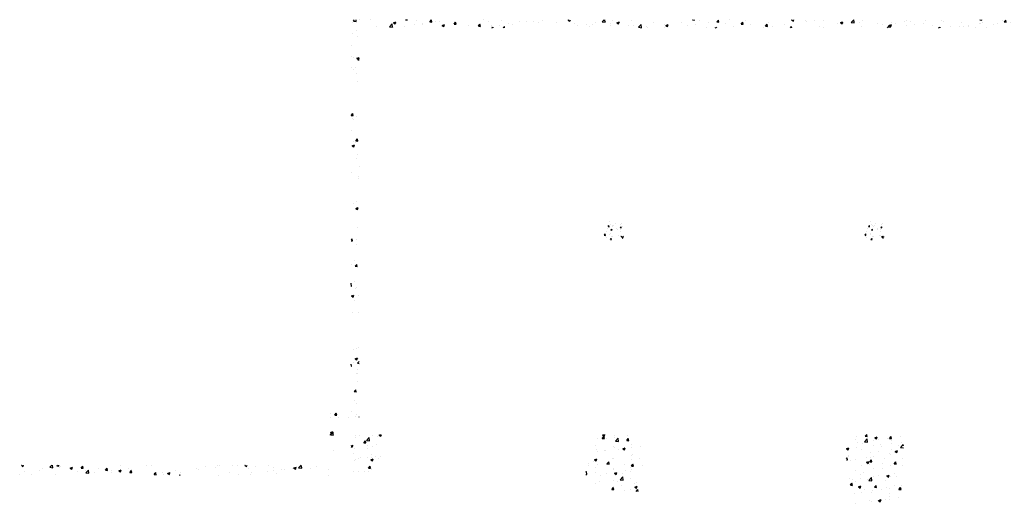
# Model space of a CAD drawing. Header units: inches. Extents: x -9715 to 32893, y -15613 to -1138.
# Tile 365 of 380: x 15547 to 16999, y -1852 to -1138. Entities that reach past the tile are written whole.
import ezdxf

# ---------------------------------------------------------------- set-up
doc = ezdxf.new("R2010")
doc.units = ezdxf.units.IN
doc.header["$MEASUREMENT"] = 0
doc.layers.get('0').update_dxf_attribs({"color": 252})
doc.layers.add('S-FNDN-PATT', color=8, linetype='Continuous')

# ---------------------------------------------------------------- blocks, each defined once
blk = doc.blocks.new('*X546')
at = {"color": 0}
for p, q in [((1584.1, 1570.7), (1584.1, 1570.7)), ((1591.9, 1567.7), (1591.9, 1567.7)), ((1600.1, 1567.5), (1600.1, 1567.5)), ((1601.4, 1569), (1601.4, 1569)), ((1575.8, 1551.5), (1577.4, 1553.2)), ((1577.7, 1550.8), (1577.5, 1553.2)), ((1579, 1557.1), (1579, 1557.1)), ((1580.6, 1561.4), (1580.6, 1561.4)), ((1581.6, 1563.7), (1582.8, 1565.2)), ((1581.6, 1563.7), (1583.1, 1563.6)), ((1583.1, 1563.6), (1582.8, 1565.2)), ((1585.1, 1554), (1585.1, 1554)), ((1585.3, 1557.9), (1585.3, 1557.9)), ((1585.6, 1566.9), (1585.6, 1566.9)), ((1585.8, 1559.1), (1587.5, 1559.8)), ((1585.8, 1559.1), (1587, 1558.3)), ((1587, 1558.3), (1587.5, 1559.8)), ((1587.2, 1557.6), (1587.2, 1557.6)), ((1587.5, 1565.9), (1587.5, 1565.9)), ((1588.7, 1564.2), (1588.7, 1564.2)), ((1590.1, 1565.2), (1590.1, 1565.2)), ((1594, 1560.9), (1594, 1560.9)), ((1594.8, 1559.1), (1594.8, 1559.1)), ((1599.5, 1562.2), (1600.7, 1563.6)), ((1599.5, 1562.2), (1601, 1562)), ((1599.7, 1556.5), (1599.7, 1556.5)), ((1599.8, 1559.2), (1599.8, 1559.2)), ((1601, 1562), (1600.7, 1563.6)), ((1602.1, 1563.7), (1602.1, 1563.7)), ((1576, 1551.1), (1577.7, 1550.8)), ((1578.7, 1548), (1578.7, 1548)), ((1583.7, 1551.5), (1583.7, 1551.5)), ((1585.1, 1544.9), (1586.3, 1546.4)), ((1585.1, 1544.9), (1586.6, 1544.8)), ((1586.6, 1544.8), (1586.3, 1546.4)), ((1586.9, 1549.3), (1586.9, 1549.3)), ((1588.2, 1549.3), (1588.2, 1549.3)), ((1597.1, 1551), (1597.1, 1551)), ((1599.5, 1550.9), (1599.5, 1550.9)), ((1600.7, 1549.1), (1602.5, 1549.8)), ((1600.7, 1549.1), (1602, 1548.2)), ((1602, 1548.2), (1602.5, 1549.8)), ((1602.2, 1547), (1604.1, 1549.1)), ((1602.2, 1547), (1603.3, 1546.9)), ((1604, 1551.3), (1604, 1551.3)), ((1604.2, 1548.1), (1604.1, 1549.1))]:
    blk.add_line(p, q, dxfattribs=at)
blk = doc.blocks.new('*X547')
at = {"color": 0}
for p, q in [((1148.9, 1231.6), (1151.3, 1234.5)), ((1149.4, 1236.5), (1151.2, 1237.2)), ((1149.4, 1236.5), (1151.9, 1234.8)), ((1151.9, 1231.3), (1151.3, 1234.5)), ((1151.9, 1234.8), (1152.7, 1237.2)), ((1167.3, 1235.4), (1167.3, 1235.4)), ((1186.3, 1235.5), (1186.3, 1235.5)), ((1524, 1234.1), (1524, 1234.1)), ((1536.5, 1234.7), (1538.6, 1237.2)), ((1536.5, 1234.7), (1539.4, 1234.4)), ((1539.4, 1234.4), (1538.9, 1237.2)), ((1550.7, 1232.6), (1554.2, 1233.9)), ((1553.1, 1230.9), (1554.2, 1233.9)), ((1572.3, 1231.5), (1574.7, 1234.4)), ((1575.3, 1231.3), (1574.7, 1234.4)), ((1588.1, 1234.4), (1588.1, 1234.4)), ((1138.3, 1220.5), (1138.3, 1220.5)), ((1141.3, 1231.7), (1141.3, 1231.7)), ((1148.9, 1231.6), (1151.9, 1231.3)), ((1154.9, 1231.4), (1154.9, 1231.4)), ((1165, 1219.4), (1165, 1219.4)), ((1167.4, 1233), (1167.4, 1233)), ((1168.3, 1227.6), (1172.2, 1231.7)), ((1168.3, 1227.6), (1172.8, 1227)), ((1172.8, 1227), (1172.2, 1231.7)), ((1184.8, 1228.4), (1187.2, 1231.3)), ((1184.8, 1228.4), (1187.8, 1228.2)), ((1187.8, 1228.2), (1187.2, 1231.3)), ((1192.4, 1222.3), (1192.4, 1222.3)), ((1204.8, 1220), (1204.8, 1220)), ((1521.9, 1230.1), (1521.9, 1230.1)), ((1525.1, 1226.1), (1525.1, 1226.1)), ((1532.5, 1223.4), (1532.5, 1223.4)), ((1535.2, 1226.7), (1539.1, 1230.8)), ((1535.2, 1226.7), (1539.7, 1226)), ((1539.7, 1226), (1539.1, 1230.8)), ((1548.6, 1229), (1548.6, 1229)), ((1549.3, 1221.2), (1549.3, 1221.2)), ((1550.7, 1232.6), (1553.1, 1230.9)), ((1556.6, 1230.3), (1556.6, 1230.3)), ((1559.1, 1222.3), (1559.1, 1222.3)), ((1560.7, 1220), (1560.7, 1220)), ((1569.2, 1232), (1569.2, 1232)), ((1572.3, 1231.5), (1575.3, 1231.3)), ((1575, 1224.7), (1575, 1224.7)), ((1575.3, 1227.9), (1575.3, 1227.9)), ((1585.8, 1221.2), (1585.8, 1221.2)), ((1588.6, 1218.4), (1592.5, 1222.5)), ((1589.8, 1225), (1589.8, 1225)), ((1592.7, 1220.7), (1592.5, 1222.5)), ((1140.7, 1215), (1140.7, 1215)), ((1141.7, 1211.7), (1141.7, 1211.7)), ((1152.6, 1213.2), (1152.6, 1213.2)), ((1154.2, 1213.3), (1154.2, 1213.3)), ((1166.7, 1218.8), (1166.7, 1218.8)), ((1173.2, 1215.8), (1173.2, 1215.8)), ((1179.2, 1216.3), (1182.7, 1217.7)), ((1179.2, 1216.3), (1181.7, 1214.7)), ((1181.7, 1218.2), (1181.7, 1218.2)), ((1181.7, 1214.7), (1182.7, 1217.7)), ((1191.7, 1218.3), (1191.7, 1218.3)), ((1191.8, 1205.7), (1191.8, 1205.7)), ((1193.7, 1207.3), (1193.7, 1207.3)), ((1508.7, 1216.5), (1512.1, 1217.8)), ((1508.7, 1216.4), (1511.1, 1214.8)), ((1511.1, 1214.8), (1512.1, 1217.8)), ((1511.9, 1206.4), (1511.9, 1206.4)), ((1512, 1204.7), (1512, 1204.7)), ((1523.4, 1217.5), (1523.4, 1217.5)), ((1531.5, 1215), (1531.5, 1215)), ((1543.5, 1210.6), (1543.5, 1210.6)), ((1556, 1212.2), (1556, 1212.2)), ((1572.6, 1209), (1572.6, 1209)), ((1574.4, 1208.1), (1574.4, 1208.1)), ((1574.9, 1214.7), (1574.9, 1214.7)), ((1580.5, 1212.4), (1584, 1213.8)), ((1580.5, 1212.4), (1583, 1210.8)), ((1583, 1210.8), (1584, 1213.8)), ((1588.6, 1218.4), (1592.7, 1217.8)), ((1128.6, 1195), (1128.6, 1195)), ((1128.6, 1191.9), (1128.6, 1191.9)), ((1135.4, 1197.3), (1135.4, 1197.3)), ((1137.2, 1200.2), (1140.7, 1201.6)), ((1137.2, 1200.2), (1139.7, 1198.5)), ((1139.7, 1198.5), (1140.7, 1201.6)), ((1140.1, 1198.4), (1140.1, 1198.4)), ((1141.1, 1193.6), (1141.1, 1193.6)), ((1155.2, 1193.8), (1155.2, 1193.8)), ((1155.8, 1194), (1158.3, 1196.8)), ((1155.8, 1194), (1158.8, 1193.7)), ((1158.8, 1193.7), (1158.3, 1196.8)), ((1160, 1196.1), (1160, 1196.1)), ((1164.6, 1202.3), (1164.6, 1202.3)), ((1166.1, 1202.1), (1166.1, 1202.1)), ((1181.9, 1192.7), (1181.9, 1192.7)), ((1191.6, 1200.2), (1191.6, 1200.2)), ((1191.7, 1190.8), (1194.1, 1193.7)), ((1191.7, 1190.8), (1194.7, 1190.6)), ((1194.7, 1190.6), (1194.1, 1193.7)), ((1204.1, 1201.9), (1204.1, 1201.9)), ((1208.6, 1191.6), (1208.6, 1191.6)), ((1508.7, 1201.6), (1509.9, 1203.1)), ((1508.7, 1200.1), (1510.5, 1199.9)), ((1510.5, 1199.9), (1509.9, 1203.1)), ((1514.3, 1199), (1514.3, 1199)), ((1522.8, 1200.8), (1522.8, 1200.8)), ((1530.3, 1190.9), (1530.3, 1190.9)), ((1538.5, 1196.3), (1542, 1197.7)), ((1538.5, 1196.3), (1541, 1194.6)), ((1538.7, 1203.6), (1538.7, 1203.6)), ((1541, 1194.6), (1542, 1197.7)), ((1542.8, 1192.5), (1542.8, 1192.5)), ((1543.4, 1197.1), (1545.8, 1199.9)), ((1543.4, 1197.1), (1546.4, 1196.8)), ((1543.5, 1204), (1543.5, 1204)), ((1546.4, 1196.8), (1545.8, 1199.9)), ((1548.7, 1204.6), (1548.7, 1204.6)), ((1561.8, 1195), (1561.8, 1195)), ((1565.3, 1202.5), (1565.3, 1202.5)), ((1573.8, 1191.4), (1573.8, 1191.4)), ((1579.3, 1193.9), (1581.7, 1196.8)), ((1579.3, 1193.9), (1582.2, 1193.7)), ((1582.2, 1193.7), (1581.7, 1196.8)), ((1591.7, 1191.5), (1591.7, 1191.5)), ((1592, 1201.3), (1592, 1201.3)), ((1124.7, 1182.2), (1125.5, 1183)), ((1124.7, 1178.5), (1126, 1178.3)), ((1126, 1178.3), (1125.5, 1183)), ((1139.1, 1188.3), (1139.1, 1188.3)), ((1139.5, 1181.8), (1139.5, 1181.8)), ((1146.9, 1176.4), (1146.9, 1176.4)), ((1154.5, 1179.8), (1154.5, 1179.8)), ((1165.5, 1185.5), (1165.5, 1185.5)), ((1165.8, 1187.1), (1165.8, 1187.1)), ((1167, 1180.1), (1170.5, 1181.4)), ((1167, 1180.1), (1169.5, 1178.4)), ((1169.5, 1178.4), (1170.5, 1181.4)), ((1178.4, 1180.5), (1178.4, 1180.5)), ((1183.7, 1184.8), (1183.7, 1184.8)), ((1191, 1182.2), (1191, 1182.2)), ((1191.1, 1189), (1191.1, 1189)), ((1192.5, 1186), (1192.5, 1186)), ((1522.2, 1184.2), (1522.2, 1184.2)), ((1528.9, 1178.1), (1528.9, 1178.1)), ((1533.4, 1181.5), (1533.4, 1181.5)), ((1548.1, 1187.9), (1548.1, 1187.9)), ((1555.6, 1176.9), (1555.6, 1176.9)), ((1562.6, 1186.5), (1562.6, 1186.5)), ((1568.3, 1176.2), (1571.8, 1177.5)), ((1568.3, 1176.2), (1570.8, 1174.5)), ((1570.8, 1174.5), (1571.8, 1177.5)), ((1580.2, 1179.4), (1580.2, 1179.4)), ((1582.3, 1175.8), (1582.3, 1175.8)), ((1138.9, 1165.1), (1138.9, 1165.1)), ((1145.3, 1168.4), (1145.3, 1168.4)), ((1164.9, 1168.9), (1164.9, 1168.9)), ((1172, 1167.3), (1172, 1167.3)), ((1175, 1170.7), (1178.9, 1174.7)), ((1175, 1170.7), (1179.4, 1170)), ((1177.8, 1162.4), (1177.8, 1162.4)), ((1179.4, 1170), (1178.9, 1174.7)), ((1190.5, 1172.4), (1190.5, 1172.4)), ((1196.7, 1164.9), (1196.7, 1164.9)), ((1196.9, 1159.9), (1200.4, 1161.3)), ((1198.7, 1166.2), (1198.7, 1166.2)), ((1199.4, 1158.3), (1200.4, 1161.3)), ((1512.8, 1172.5), (1512.8, 1172.5)), ((1514.5, 1162.6), (1516.9, 1165.5)), ((1514.5, 1162.6), (1517.5, 1162.3)), ((1517.5, 1162.3), (1516.9, 1165.5)), ((1517.2, 1171.1), (1517.2, 1171.1)), ((1521.6, 1167.5), (1521.6, 1167.5)), ((1526.3, 1160.1), (1529.8, 1161.4)), ((1528.8, 1158.4), (1529.8, 1161.4)), ((1529.7, 1172.8), (1529.7, 1172.8)), ((1539.5, 1171.3), (1539.5, 1171.3)), ((1541.9, 1169.7), (1545.8, 1173.8)), ((1541.9, 1169.7), (1546.3, 1169)), ((1546.3, 1169), (1545.8, 1173.8)), ((1547.5, 1171.3), (1547.5, 1171.3)), ((1548.6, 1175.3), (1548.6, 1175.3)), ((1550.3, 1159.5), (1552.7, 1162.3)), ((1553.3, 1159.2), (1552.7, 1162.3)), ((1566.2, 1170.2), (1566.2, 1170.2)), ((1573.2, 1174.8), (1573.2, 1174.8)), ((1579.6, 1161.4), (1579.6, 1161.4)), ((1589.7, 1161.7), (1589.7, 1161.7)), ((1162.8, 1156.4), (1165.2, 1159.2)), ((1162.8, 1156.4), (1165.8, 1156.1)), ((1165.8, 1156.1), (1165.2, 1159.2)), ((1165.3, 1160.8), (1165.3, 1160.8)), ((1181.6, 1154.9), (1181.6, 1154.9)), ((1189.9, 1155.7), (1189.9, 1155.7)), ((1196.9, 1159.9), (1199.4, 1158.3)), ((1198.6, 1153.2), (1201.1, 1156.1)), ((1198.6, 1153.2), (1199, 1153.2)), ((1201.6, 1153.2), (1201.1, 1156.1)), ((1520.9, 1150.9), (1520.9, 1150.9)), ((1526.3, 1160.1), (1528.8, 1158.4)), ((1531.4, 1151.7), (1531.4, 1151.7)), ((1535.5, 1155.6), (1535.5, 1155.6)), ((1545.7, 1151.5), (1545.7, 1151.5)), ((1546.9, 1154.6), (1546.9, 1154.6)), ((1550.3, 1159.5), (1553.3, 1159.2)), ((1560.5, 1156.7), (1560.5, 1156.7)), ((1567.1, 1159.7), (1567.1, 1159.7)), ((1572.4, 1150.4), (1572.4, 1150.4)), ((1572.6, 1158.2), (1572.6, 1158.2)), ((1586.2, 1156.3), (1588.6, 1159.2)), ((1586.2, 1156.3), (1589.2, 1156.1)), ((1589.2, 1156.1), (1588.6, 1159.2)), ((1522.3, 1135.8), (1522.3, 1135.8)), ((1543.3, 1140.7), (1543.3, 1140.7)), ((1546.3, 1138), (1546.3, 1138)), ((1553.9, 1140), (1553.9, 1140)), ((1556.2, 1139.9), (1559.7, 1141.3)), ((1556.2, 1139.9), (1558.7, 1138.2)), ((1558.7, 1138.2), (1559.7, 1141.3)), ((1566.4, 1141.6), (1566.4, 1141.6)), ((1572, 1141.5), (1572, 1141.5)), ((1572.5, 1145.7), (1572.5, 1145.7)), ((1585.4, 1144.1), (1585.4, 1144.1))]:
    blk.add_line(p, q, dxfattribs=at)
blk = doc.blocks.new('*X549')
at = {"color": 0}
for p, q in [((784.6, 1236.6), (784.6, 1236.6)), ((791.3, 1235.2), (791.3, 1235.2)), ((810.3, 1236.5), (810.3, 1236.5)), ((818, 1234.1), (818, 1234.1)), ((819.9, 1236.4), (822.1, 1237.2)), ((819.9, 1236.4), (822.4, 1234.7)), ((822.4, 1234.7), (823.3, 1237.2)), ((778.7, 1220.5), (781.4, 1221.6)), ((778.7, 1219.7), (780.4, 1218.6)), ((780.4, 1218.6), (781.4, 1221.6)), ((784.6, 1233), (784.6, 1233)), ((797.2, 1225.3), (799.6, 1228.2)), ((797.2, 1225.3), (800.2, 1225.1)), ((800.2, 1225.1), (799.6, 1228.2)), ((801.4, 1228.6), (805.3, 1232.7)), ((801.4, 1228.6), (805.9, 1227.9)), ((803, 1221), (803, 1221)), ((805.9, 1227.9), (805.3, 1232.7)), ((809.7, 1219.9), (809.7, 1219.9)), ((815.5, 1222.7), (815.5, 1222.7)), ((781.6, 1209.6), (781.6, 1209.6)), ((784, 1216.4), (784, 1216.4)), ((802.8, 1216.5), (802.8, 1216.5)), ((808.3, 1208.5), (808.3, 1208.5)), ((814.8, 1205.5), (814.8, 1205.5)), ((821.3, 1205.4), (821.3, 1205.4)), ((783.4, 1199.7), (783.4, 1199.7)), ((785.6, 1200.5), (785.6, 1200.5)), ((789.8, 1201.3), (789.8, 1201.3)), ((792.1, 1202.9), (792.1, 1202.9)), ((802.4, 1203), (802.4, 1203)), ((804.1, 1187.7), (806.6, 1190.6)), ((807.1, 1187.5), (806.6, 1190.6)), ((807.8, 1200.1), (811.3, 1201.4)), ((807.8, 1200.1), (810.3, 1198.4)), ((809.1, 1203.3), (809.1, 1203.3)), ((810.3, 1198.4), (811.3, 1201.4)), ((818.8, 1201.8), (818.8, 1201.8)), ((782.8, 1183.1), (782.8, 1183.1)), ((789.2, 1183.2), (789.2, 1183.2)), ((798.3, 1183.1), (798.3, 1183.1)), ((804.1, 1187.7), (807.1, 1187.5)), ((804.7, 1183), (804.7, 1183)), ((808.1, 1185.7), (808.1, 1185.7)), ((808.5, 1186.6), (808.5, 1186.6))]:
    blk.add_line(p, q, dxfattribs=at)
blk = doc.blocks.new('*X550')
at = {"color": 0}
for p, q in [((787.2, 1364.8), (787.2, 1364.8)), ((789.5, 1366.2), (789.5, 1366.2)), ((782.2, 1362.2), (782.2, 1362.2)), ((784.6, 1349.1), (788.1, 1350.5)), ((787.1, 1347.5), (788.1, 1350.5)), ((778.7, 1340.9), (778.8, 1341)), ((778.7, 1338), (779.4, 1337.9)), ((779.4, 1337.9), (778.8, 1341)), ((781.5, 1344.1), (781.5, 1344.1)), ((784.6, 1349.1), (787.1, 1347.5)), ((788.2, 1342.6), (790.7, 1345.2)), ((788.2, 1342.6), (790.7, 1342.2)), ((788.9, 1349.5), (788.9, 1349.5)), ((785.9, 1327.1), (785.9, 1327.1)), ((787.3, 1326.9), (787.3, 1326.9)), ((788.3, 1332.9), (788.3, 1332.9)), ((787.7, 1316.2), (787.7, 1316.2)), ((783.3, 1300.6), (785.7, 1303.4)), ((783.3, 1300.6), (786.3, 1300.3)), ((786.3, 1300.3), (785.7, 1303.4)), ((787.1, 1299.6), (787.1, 1299.6)), ((784.3, 1287.3), (784.3, 1287.3)), ((786.5, 1283), (786.5, 1283)), ((747.9, 1267.7), (747.9, 1267.7)), ((747.9, 1262.9), (747.9, 1262.9)), ((754.4, 1266.1), (756.8, 1269)), ((754.4, 1266.1), (757.4, 1265.8)), ((757.4, 1265.8), (756.8, 1269)), ((779.4, 1271.9), (779.4, 1271.9)), ((785.8, 1263.8), (785.8, 1263.8)), ((785.9, 1266.3), (785.9, 1266.3)), ((790.3, 1263), (790.7, 1263.5)), ((790.3, 1263), (790.7, 1262.9)), ((759.9, 1262.6), (759.9, 1262.6)), ((774.6, 1261.7), (774.6, 1261.7)), ((746.6, 1236.3), (746.6, 1236.3)), ((748.1, 1240.4), (751.6, 1241.7)), ((748.1, 1240.4), (750.6, 1238.7)), ((748.1, 1236.9), (748.4, 1237.2)), ((748.1, 1236.9), (752.5, 1236.2)), ((748.4, 1237.2), (752, 1240.9)), ((750.6, 1238.7), (751.6, 1241.7)), ((752.4, 1237.2), (752, 1240.9)), ((752.5, 1236.2), (752.4, 1237.2)), ((752.5, 1214.4), (752.5, 1214.4)), ((292.6, 1191.9), (293.4, 1192.2)), ((292.6, 1191.9), (295.1, 1190.2)), ((295.1, 1190.2), (295.8, 1192.2)), ((334.4, 1189.1), (337.4, 1192.2)), ((338.9, 1188.4), (338.4, 1192.2)), ((344.9, 1190.9), (345.9, 1192.2)), ((344.9, 1190.9), (347.9, 1190.7)), ((347.9, 1190.7), (347.6, 1192.2)), ((349.5, 1190.4), (349.5, 1190.4)), ((380.7, 1187.8), (383.1, 1190.7)), ((383.7, 1187.5), (383.1, 1190.7)), ((438, 1191), (438, 1191)), ((477.1, 1191.1), (477.1, 1191.1)), ((484.1, 1191.3), (484.1, 1191.3)), ((582.3, 1192), (582.3, 1192)), ((584.8, 1192.1), (584.8, 1192.1)), ((604.3, 1191.7), (604.3, 1191.7)), ((611.5, 1191), (611.5, 1191)), ((622, 1192), (622.6, 1192.2)), ((622, 1192), (624.5, 1190.3)), ((624.5, 1190.3), (625.2, 1192.2)), ((657, 1191.5), (657, 1191.5)), ((701.3, 1188.2), (705.2, 1192.2)), ((705.8, 1187.5), (705.2, 1192.2)), ((727.3, 1190.5), (727.3, 1190.5)), ((290.1, 1178.7), (290.1, 1178.7)), ((293.5, 1189.9), (293.5, 1189.9)), ((297.9, 1183.1), (297.9, 1183.1)), ((308.1, 1177.8), (308.1, 1177.8)), ((319.2, 1183.7), (319.2, 1183.7)), ((323.9, 1186.8), (323.9, 1186.8)), ((334.4, 1189.1), (338.9, 1188.4)), ((343.4, 1178.5), (343.4, 1178.5)), ((348.4, 1188.7), (348.4, 1188.7)), ((364.5, 1187.9), (368, 1189.2)), ((364.5, 1187.9), (366.9, 1186.2)), ((366.9, 1186.2), (368, 1189.2)), ((374.9, 1182.7), (374.9, 1182.7)), ((380.7, 1187.8), (383.7, 1187.5)), ((387.5, 1184.3), (387.5, 1184.3)), ((387.8, 1180.8), (391.7, 1184.9)), ((387.8, 1180.8), (392.2, 1180.2)), ((392.2, 1180.2), (391.7, 1184.9)), ((400.2, 1180.7), (400.2, 1180.7)), ((406.4, 1186.8), (406.4, 1186.8)), ((416.6, 1184.6), (419, 1187.5)), ((416.6, 1184.6), (419.6, 1184.4)), ((419.6, 1184.4), (419, 1187.5)), ((425.8, 1184.2), (425.8, 1184.2)), ((425.8, 1181.3), (425.8, 1181.3)), ((436.3, 1183.9), (439.8, 1185.2)), ((436.3, 1183.9), (438.8, 1182.2)), ((438.8, 1182.2), (439.8, 1185.2)), ((451.1, 1187.4), (451.1, 1187.4)), ((452.5, 1181.5), (454.9, 1184.4)), ((452.5, 1181.5), (455.4, 1181.2)), ((455.4, 1181.2), (454.9, 1184.4)), ((455, 1186.3), (455, 1186.3)), ((487.8, 1179.5), (487.8, 1179.5)), ((488.3, 1178.4), (489.8, 1180.2)), ((488.3, 1178.4), (491.3, 1178.1)), ((489.8, 1180.2), (490.7, 1181.2)), ((490.9, 1180.2), (490.7, 1181.2)), ((491.3, 1178.1), (490.9, 1180.2)), ((500.4, 1181.2), (500.4, 1181.2)), ((502.1, 1178), (502.1, 1178)), ((508.2, 1179.9), (509, 1180.2)), ((508.2, 1179.9), (510.7, 1178.2)), ((509, 1180.2), (511.7, 1181.2)), ((510.7, 1178.2), (511.3, 1180.2)), ((511.3, 1180.2), (511.7, 1181.2)), ((519.3, 1183.7), (519.3, 1183.7)), ((525.8, 1177.2), (526.6, 1178.1)), ((526.8, 1177.2), (526.6, 1178.1)), ((527.4, 1181.2), (527.4, 1181.2)), ((550.9, 1187.8), (550.9, 1187.8)), ((553.3, 1185), (553.3, 1185)), ((563.4, 1189.5), (563.4, 1189.5)), ((579, 1188.5), (579, 1188.5)), ((583.5, 1177.2), (583.5, 1177.2)), ((583.5, 1177.2), (583.5, 1177.2)), ((598.7, 1181.5), (598.7, 1181.5)), ((613.3, 1178.1), (613.3, 1178.1)), ((627.9, 1186.5), (627.9, 1186.5)), ((629.6, 1178.8), (629.6, 1178.8)), ((632.2, 1180.6), (632.2, 1180.6)), ((638.2, 1189.9), (638.2, 1189.9)), ((655.3, 1182.3), (655.3, 1182.3)), ((663.8, 1184.7), (663.8, 1184.7)), ((664.9, 1188.7), (664.9, 1188.7)), ((669, 1180.5), (669, 1180.5)), ((676.3, 1186.4), (676.3, 1186.4)), ((680.6, 1185.5), (680.6, 1185.5)), ((691.5, 1187.6), (691.5, 1187.6)), ((693.9, 1188), (697.4, 1189.3)), ((693.9, 1188), (696.4, 1186.3)), ((695.2, 1188.9), (695.2, 1188.9)), ((696.4, 1186.3), (697.4, 1189.3)), ((698.2, 1185.5), (698.2, 1185.5)), ((701.3, 1188.2), (705.8, 1187.5)), ((706.5, 1189.3), (706.5, 1189.3)), ((718.2, 1186.5), (718.2, 1186.5)), ((744.9, 1185.3), (744.9, 1185.3)), ((745.1, 1177.4), (745.1, 1177.4))]:
    blk.add_line(p, q, dxfattribs=at)
blk = doc.blocks.new('*X551')
at = {"color": 0}
for p, q in [((781.2, 1845.1), (781.2, 1845.1)), ((781.9, 1847.1), (783.8, 1849.2)), ((781.9, 1847.1), (786.3, 1846.4)), ((786.3, 1846.4), (786, 1849.2)), ((790.6, 1849), (790.6, 1849)), ((807.1, 1848.9), (807.1, 1848.9)), ((841, 1844.6), (844.5, 1846)), ((841, 1844.6), (843.5, 1842.9)), ((843.5, 1842.9), (844.5, 1846)), ((845.4, 1843.7), (845.4, 1843.7)), ((858.6, 1849), (858.7, 1849.2)), ((858.6, 1849), (861.6, 1848.8)), ((861.6, 1848.8), (861.5, 1849.2)), ((874.6, 1848.7), (874.6, 1848.7)), ((884.5, 1843.4), (884.5, 1843.4)), ((894.5, 1845.9), (896.9, 1848.8)), ((894.5, 1845.9), (897.4, 1845.6)), ((897.4, 1845.6), (896.9, 1848.8)), ((903.5, 1845.9), (903.5, 1845.9)), ((909.1, 1846.2), (909.1, 1846.2)), ((930.3, 1842.7), (932.7, 1845.6)), ((933.3, 1842.5), (932.7, 1845.6)), ((974.1, 1849), (974.1, 1849)), ((981.2, 1846.2), (981.2, 1846.2)), ((1000.8, 1847.9), (1000.8, 1847.9)), ((1027.5, 1846.8), (1027.5, 1846.8)), ((1036.6, 1847), (1036.6, 1847)), ((1048, 1846.9), (1048, 1846.9)), ((1054.2, 1845.6), (1054.2, 1845.6)), ((1060.5, 1848.6), (1060.5, 1848.6)), ((1080.9, 1844.5), (1080.9, 1844.5)), ((1098.6, 1848.7), (1099.8, 1849.2)), ((1098.6, 1848.7), (1101.1, 1847.1)), ((1101.1, 1847.1), (1101.8, 1849.2)), ((1107.6, 1843.4), (1107.6, 1843.4)), ((1138.6, 1844.3), (1138.6, 1844.3)), ((1148.8, 1846.2), (1151.7, 1849.2)), ((1148.8, 1846.2), (1153.2, 1845.5)), ((1153.2, 1845.5), (1152.8, 1849.2)), ((1154.1, 1846.4), (1154.1, 1846.4)), ((1160.9, 1843.8), (1160.9, 1843.8)), ((1163.8, 1847.5), (1163.8, 1847.5)), ((1170.5, 1844.7), (1174, 1846.1)), ((1170.5, 1844.7), (1172.9, 1843)), ((1172.9, 1843), (1174, 1846.1)), ((1173.4, 1845.4), (1173.4, 1845.4)), ((1192.3, 1847.9), (1192.3, 1847.9)), ((1224.4, 1845.4), (1224.4, 1845.4)), ((1266.1, 1845.1), (1266.1, 1845.1)), ((1282, 1849), (1282.2, 1849.2)), ((1282, 1849), (1285, 1848.7)), ((1285, 1848.7), (1284.9, 1849.2)), ((1291.8, 1848.6), (1291.8, 1848.6)), ((1305.2, 1844.8), (1305.2, 1844.8)), ((1317.9, 1845.8), (1320.3, 1848.7)), ((1317.9, 1845.8), (1320.9, 1845.6)), ((1320.9, 1845.6), (1320.3, 1848.7)), ((1336.8, 1849), (1336.8, 1849)), ((1353.7, 1842.7), (1356.1, 1845.6)), ((1356.7, 1842.4), (1356.1, 1845.6)), ((1360.1, 1847.9), (1360.1, 1847.9)), ((1393.3, 1845.7), (1393.3, 1845.7)), ((1428, 1848.8), (1428.9, 1849.2)), ((1428, 1848.8), (1430.5, 1847.2)), ((1430.5, 1847.2), (1431.2, 1849.2)), ((1448.4, 1848.5), (1448.4, 1848.5)), ((1449.7, 1845.8), (1449.7, 1845.8)), ((1462.2, 1847.5), (1462.2, 1847.5)), ((1475.1, 1847.4), (1475.1, 1847.4)), ((1499.9, 1844.8), (1503.4, 1846.2)), ((1499.9, 1844.8), (1502.4, 1843.2)), ((1501.8, 1846.3), (1501.8, 1846.3)), ((1502.4, 1843.2), (1503.4, 1846.2)), ((1515.7, 1845.2), (1519.5, 1849.2)), ((1515.7, 1845.2), (1520.1, 1844.5)), ((1520.1, 1844.5), (1519.6, 1849.2)), ((1521.2, 1846.8), (1521.2, 1846.8)), ((1528.4, 1845.2), (1528.4, 1845.2)), ((1533, 1848.1), (1533, 1848.1)), ((1555.1, 1844), (1555.1, 1844)), ((1575.2, 1844.4), (1575.2, 1844.4)), ((1594.1, 1846.9), (1594.1, 1846.9)), ((1598, 1848.5), (1598, 1848.5)), ((1603.3, 1847.2), (1603.3, 1847.2)), ((1622.8, 1843.8), (1622.8, 1843.8)), ((1624.7, 1847.4), (1624.7, 1847.4)), ((1648.7, 1847.5), (1648.7, 1847.5)), ((1651.4, 1846.2), (1651.4, 1846.2)), ((1678.1, 1845.1), (1678.1, 1845.1)), ((1704.7, 1844), (1704.7, 1844)), ((1705.4, 1848.9), (1705.6, 1849.2)), ((1705.4, 1848.9), (1708.4, 1848.7)), ((1707, 1843.7), (1707, 1843.7)), ((1708.4, 1848.7), (1708.3, 1849.2)), ((1709.9, 1844.7), (1709.9, 1844.7)), ((1738.6, 1847.9), (1738.6, 1847.9)), ((1741.3, 1845.8), (1743.7, 1848.7)), ((1741.3, 1845.8), (1744.3, 1845.5)), ((1744.3, 1845.5), (1743.7, 1848.7)), ((1750.7, 1844.9), (1750.7, 1844.9)), ((1757.5, 1849), (1758.1, 1849.2)), ((1757.5, 1849), (1760, 1847.3)), ((1760, 1847.3), (1760.6, 1849.2)), ((1776, 1848.1), (1776, 1848.1)), ((1777.2, 1842.7), (1779.6, 1845.5)), ((1780.1, 1842.4), (1779.6, 1845.5)), ((1829.3, 1844.9), (1832.8, 1846.3)), ((1829.3, 1844.9), (1831.8, 1843.3)), ((1831.8, 1843.3), (1832.8, 1846.3)), ((1851.5, 1844.8), (1851.5, 1844.8)), ((1864, 1846.4), (1864, 1846.4)), ((1878.2, 1845.7), (1878.2, 1845.7)), ((1882.6, 1844.3), (1886.5, 1848.3)), ((1882.6, 1844.3), (1887, 1843.6)), ((1882.7, 1844.9), (1882.7, 1844.9)), ((1882.9, 1848.9), (1882.9, 1848.9)), ((1887, 1843.6), (1886.5, 1848.3)), ((1903.9, 1849.2), (1903.9, 1849.2)), ((1953, 1843.9), (1953, 1843.9)), ((1976.9, 1843.3), (1976.9, 1843.3)), ((1982.2, 1848.9), (1982.2, 1848.9)), ((1995.8, 1845.8), (1995.8, 1845.8)), ((2005.4, 1846.2), (2005.4, 1846.2)), ((2086.9, 1849.1), (2087.2, 1849.2)), ((2086.9, 1849.1), (2089.4, 1847.4)), ((2088.8, 1846.4), (2088.8, 1846.4)), ((2089.4, 1847.4), (2090, 1849.2)), ((2107.7, 1843.8), (2107.7, 1843.8)), ((2128.8, 1848.9), (2129.1, 1849.2)), ((2128.8, 1848.9), (2131.8, 1848.6)), ((2131.8, 1848.6), (2131.7, 1849.2)), ((2133.4, 1847.3), (2133.4, 1847.3)), ((2140.3, 1846.8), (2140.3, 1846.8)), ((2152.9, 1848.5), (2152.9, 1848.5)), ((2158.8, 1845.1), (2162.3, 1846.4)), ((2158.8, 1845.1), (2161.3, 1843.4)), ((2161.3, 1843.4), (2162.3, 1846.4)), ((2164.7, 1845.8), (2167.1, 1848.6)), ((2164.7, 1845.8), (2167.7, 1845.5)), ((2167.7, 1845.5), (2167.1, 1848.6)), ((2200.6, 1842.6), (2203, 1845.5)), ((2203.6, 1842.4), (2203, 1845.5)), ((2221.6, 1848.1), (2221.6, 1848.1)), ((2234.9, 1844.3), (2234.9, 1844.3)), ((2248.3, 1847), (2248.3, 1847)), ((2249.5, 1843.3), (2253.4, 1847.4)), ((2249.5, 1843.3), (2253.9, 1842.6)), ((2253.2, 1843.7), (2253.2, 1843.7)), ((2253.9, 1842.6), (2253.4, 1847.4)), ((2260.9, 1848.1), (2260.9, 1848.1)), ((2261.7, 1846.6), (2261.7, 1846.6)), ((2265.8, 1845.3), (2265.8, 1845.3)), ((2275, 1845.9), (2275, 1845.9)), ((2284.7, 1847.8), (2284.7, 1847.8)), ((2301.7, 1844.7), (2301.7, 1844.7)), ((2328.4, 1843.6), (2328.4, 1843.6)), ((2332, 1845.7), (2332, 1845.7)), ((2362.8, 1845.4), (2362.8, 1845.4)), ((2388.1, 1848.6), (2388.1, 1848.6)), ((2397.6, 1844.7), (2397.6, 1844.7)), ((2416.4, 1849.2), (2416.4, 1849.2)), ((2416.4, 1849.2), (2418.8, 1847.5)), ((2418.8, 1847.5), (2419.4, 1849.2)), ((2429.2, 1848.9), (2429.2, 1848.9)), ((2467.7, 1848.2), (2467.7, 1848.2)), ((2488.2, 1845.2), (2491.7, 1846.5)), ((2488.2, 1845.2), (2490.7, 1843.5)), ((2490.3, 1846.2), (2490.3, 1846.2)), ((2490.7, 1843.5), (2491.7, 1846.5)), ((2542.1, 1845.7), (2542.1, 1845.7)), ((2552.3, 1848.9), (2552.5, 1849.2)), ((2552.3, 1848.9), (2555.3, 1848.6)), ((2554.6, 1847.4), (2554.6, 1847.4)), ((2555.3, 1848.6), (2555.1, 1849.2)), ((2588.1, 1845.7), (2590.5, 1848.6)), ((2588.1, 1845.7), (2591.1, 1845.5)), ((2591.1, 1845.5), (2590.5, 1848.6)), ((2592.3, 1843.5), (2592.3, 1843.5)), ((2611.4, 1843.4), (2611.4, 1843.4)), ((2616.4, 1842.4), (2620.3, 1846.4)), ((2617.6, 1846.7), (2617.6, 1846.7)), ((2620.8, 1841.7), (2620.3, 1846.4)), ((2624, 1842.6), (2626.4, 1845.5)), ((2627, 1842.3), (2626.4, 1845.4)), ((2640.6, 1848.4), (2640.6, 1848.4)), ((2667.5, 1844.3), (2667.5, 1844.3)), ((2669.2, 1848.8), (2669.2, 1848.8)), ((2686.5, 1846.8), (2686.5, 1846.8)), ((2695.8, 1847.6), (2695.8, 1847.6)), ((787.1, 1833.7), (787.1, 1833.7)), ((816.3, 1838.7), (816.3, 1838.7)), ((835.2, 1838.8), (839.1, 1842.9)), ((835.2, 1838.8), (839.7, 1838.2)), ((839.7, 1838.2), (839.1, 1842.9)), ((840.5, 1837.6), (840.5, 1837.6)), ((857.5, 1839), (857.5, 1839)), ((872, 1841.7), (872, 1841.7)), ((883.4, 1842.7), (883.4, 1842.7)), ((912.9, 1840.6), (916.4, 1842)), ((912.9, 1840.6), (915.4, 1838.9)), ((915.4, 1838.9), (916.4, 1842)), ((930.3, 1842.7), (933.3, 1842.5)), ((952, 1841.2), (952, 1841.2)), ((966.2, 1839.6), (968.6, 1842.5)), ((966.2, 1839.6), (969.2, 1839.3)), ((969.2, 1839.3), (968.6, 1842.5)), ((984.9, 1838.6), (984.9, 1838.6)), ((985.4, 1840), (985.4, 1840)), ((986.2, 1837.2), (988.2, 1838)), ((988, 1837.2), (988.2, 1838)), ((997.5, 1840.3), (997.5, 1840.3)), ((1002.6, 1837.2), (1004.5, 1839.3)), ((1004.9, 1837.2), (1004.5, 1839.3)), ((1010.6, 1843.2), (1010.6, 1843.2)), ((1016.4, 1842.8), (1016.4, 1842.8)), ((1112.9, 1840.8), (1112.9, 1840.8)), ((1124.9, 1841.4), (1124.9, 1841.4)), ((1129.3, 1839.6), (1129.3, 1839.6)), ((1134.3, 1842.3), (1134.3, 1842.3)), ((1161, 1841.1), (1161, 1841.1)), ((1187.7, 1840), (1187.7, 1840)), ((1195.2, 1840.4), (1195.2, 1840.4)), ((1202.1, 1837.9), (1206, 1842)), ((1202.1, 1837.9), (1206.6, 1837.2)), ((1206.6, 1837.2), (1206, 1842)), ((1214.4, 1838.9), (1214.4, 1838.9)), ((1214.9, 1838.2), (1214.9, 1838.2)), ((1240.1, 1841.4), (1240.1, 1841.4)), ((1241, 1837.7), (1241, 1837.7)), ((1242.3, 1840.7), (1245.8, 1842.1)), ((1242.3, 1840.7), (1244.8, 1839)), ((1244.8, 1839), (1245.8, 1842.1)), ((1273.8, 1840.7), (1273.8, 1840.7)), ((1286.3, 1842.3), (1286.3, 1842.3)), ((1301.8, 1837.9), (1301.8, 1837.9)), ((1315.4, 1837.2), (1317.7, 1838.1)), ((1317.4, 1837.2), (1317.7, 1838.1)), ((1330.9, 1842.9), (1330.9, 1842.9)), ((1342.4, 1838.9), (1342.4, 1838.9)), ((1353.7, 1842.7), (1356.7, 1842.4)), ((1368, 1842.5), (1368, 1842.5)), ((1386.7, 1837.5), (1386.7, 1837.5)), ((1389.6, 1839.6), (1392, 1842.4)), ((1389.6, 1839.6), (1392.6, 1839.3)), ((1392.6, 1839.3), (1392, 1842.4)), ((1399.2, 1839.2), (1399.2, 1839.2)), ((1418.1, 1841.7), (1418.1, 1841.7)), ((1426.1, 1837.2), (1427.9, 1839.3)), ((1428.3, 1837.2), (1427.9, 1839.3)), ((1469.6, 1839.5), (1469.6, 1839.5)), ((1474.7, 1838.1), (1474.7, 1838.1)), ((1495.6, 1843.2), (1495.6, 1843.2)), ((1503.8, 1843.1), (1503.8, 1843.1)), ((1531.1, 1838.6), (1531.1, 1838.6)), ((1562.6, 1842.7), (1562.6, 1842.7)), ((1569.3, 1837.2), (1572.9, 1841)), ((1571.8, 1840.8), (1575.3, 1842.2)), ((1571.8, 1840.8), (1574.2, 1839.2)), ((1573.4, 1837.2), (1572.9, 1841)), ((1574.1, 1842.2), (1574.1, 1842.2)), ((1574.2, 1839.2), (1575.3, 1842.2)), ((1581.8, 1842.9), (1581.8, 1842.9)), ((1597.5, 1840.6), (1597.5, 1840.6)), ((1608.5, 1841.8), (1608.5, 1841.8)), ((1635.2, 1840.7), (1635.2, 1840.7)), ((1644.5, 1837.2), (1647.1, 1838.2)), ((1646.8, 1837.2), (1647.1, 1838.2)), ((1661.9, 1839.5), (1661.9, 1839.5)), ((1675.5, 1839.6), (1675.5, 1839.6)), ((1680.7, 1839.7), (1680.7, 1839.7)), ((1688.1, 1841.2), (1688.1, 1841.2)), ((1688.6, 1838.4), (1688.6, 1838.4)), ((1699.1, 1837.6), (1699.1, 1837.6)), ((1715.3, 1837.3), (1715.3, 1837.3)), ((1725, 1841.4), (1725, 1841.4)), ((1731.4, 1842.9), (1731.4, 1842.9)), ((1758.1, 1841.7), (1758.1, 1841.7)), ((1777.2, 1842.7), (1780.1, 1842.4)), ((1784.8, 1840.6), (1784.8, 1840.6)), ((1801, 1838.1), (1801, 1838.1)), ((1811.5, 1839.5), (1811.5, 1839.5)), ((1813, 1839.5), (1815.4, 1842.4)), ((1813, 1839.5), (1816, 1839.3)), ((1816, 1839.3), (1815.4, 1842.4)), ((1819.9, 1840.6), (1819.9, 1840.6)), ((1827, 1838.7), (1827, 1838.7)), ((1838.2, 1838.3), (1838.2, 1838.3)), ((1849.5, 1837.2), (1851.3, 1839.3)), ((1851.7, 1837.2), (1851.3, 1839.3)), ((1852.2, 1841.9), (1852.2, 1841.9)), ((1853.6, 1839.9), (1853.6, 1839.9)), ((1864.9, 1837.2), (1864.9, 1837.2)), ((1901.2, 1840.9), (1904.7, 1842.3)), ((1901.2, 1840.9), (1903.7, 1839.3)), ((1903.7, 1839.3), (1904.7, 1842.3)), ((1923.9, 1838.9), (1923.9, 1838.9)), ((1932.8, 1837.5), (1932.8, 1837.5)), ((1937.1, 1837.2), (1939.8, 1840.1)), ((1940.2, 1837.2), (1939.8, 1840.1)), ((1954.5, 1839.5), (1954.5, 1839.5)), ((1964.4, 1841.6), (1964.4, 1841.6)), ((1973.7, 1837.2), (1976.5, 1838.3)), ((1976.2, 1837.2), (1976.5, 1838.3)), ((1980.2, 1843), (1980.2, 1843)), ((2059.6, 1841.4), (2059.6, 1841.4)), ((2077.3, 1838.5), (2077.3, 1838.5)), ((2081.7, 1840), (2081.7, 1840)), ((2089.8, 1840.2), (2089.8, 1840.2)), ((2108.8, 1842.7), (2108.8, 1842.7)), ((2184, 1837.6), (2184, 1837.6)), ((2200.6, 1842.6), (2203.6, 1842.4)), ((2209.6, 1841.1), (2209.6, 1841.1)), ((2221.7, 1839.5), (2221.7, 1839.5)), ((2230.6, 1841.1), (2234.1, 1842.4)), ((2230.6, 1841.1), (2233.1, 1839.4)), ((2232.5, 1841.6), (2232.5, 1841.6)), ((2233.1, 1839.4), (2234.1, 1842.4)), ((2236.4, 1839.5), (2238.8, 1842.4)), ((2236.4, 1839.5), (2239.4, 1839.2)), ((2239.4, 1839.2), (2238.8, 1842.4)), ((2273, 1837.2), (2274.7, 1839.2)), ((2275.1, 1837.2), (2274.7, 1839.2)), ((2302.8, 1840.7), (2302.8, 1840.7)), ((2302.8, 1837.2), (2306, 1838.4)), ((2304.9, 1837.2), (2306.7, 1839.1)), ((2305.6, 1837.2), (2306, 1838.4)), ((2307, 1837.2), (2306.7, 1839.1)), ((2311.2, 1838.2), (2311.2, 1838.2)), ((2337.2, 1841.9), (2337.2, 1841.9)), ((2355.1, 1842.5), (2355.1, 1842.5)), ((2366.2, 1840.6), (2366.2, 1840.6)), ((2378.7, 1842.2), (2378.7, 1842.2)), ((2381.8, 1841.3), (2381.8, 1841.3)), ((2408.4, 1840.2), (2408.4, 1840.2)), ((2409.4, 1838.2), (2409.4, 1838.2)), ((2435.1, 1839.1), (2435.1, 1839.1)), ((2438.5, 1843.2), (2438.5, 1843.2)), ((2439.1, 1839.2), (2439.1, 1839.2)), ((2461.8, 1838), (2461.8, 1838)), ((2464.4, 1842.4), (2464.4, 1842.4)), ((2479.1, 1837.4), (2479.1, 1837.4)), ((2491.6, 1839.1), (2491.6, 1839.1)), ((2510.5, 1841.6), (2510.5, 1841.6)), ((2560.1, 1841.2), (2563.6, 1842.5)), ((2560.1, 1841.2), (2562.6, 1839.5)), ((2562.6, 1839.5), (2563.6, 1842.5)), ((2566.6, 1840), (2566.6, 1840)), ((2582.3, 1838.4), (2582.3, 1838.4)), ((2616.4, 1842.4), (2620.8, 1841.7)), ((2623.4, 1838.5), (2623.4, 1838.5)), ((2624, 1842.6), (2627, 1842.3)), ((2632, 1837.2), (2635.4, 1838.5)), ((2635, 1837.2), (2635.4, 1838.5)), ((2652.6, 1837.4), (2652.6, 1837.4)), ((2655, 1842.6), (2655, 1842.6)), ((2659.9, 1839.4), (2662.3, 1842.3)), ((2659.9, 1839.4), (2662.8, 1839.2)), ((2662.8, 1839.2), (2662.3, 1842.3)), ((2668.6, 1837.4), (2668.6, 1837.4)), ((2672.7, 1837.2), (2673.6, 1838.2)), ((2673.8, 1837.2), (2673.7, 1838.2)), ((2681.7, 1842.4), (2681.7, 1842.4)), ((2693.8, 1840.6), (2693.8, 1840.6)), ((2695.7, 1836.3), (2698.1, 1839.2)), ((2695.7, 1836.3), (2698.7, 1836)), ((2698.7, 1836), (2698.1, 1839.2)), ((2703.8, 1833.2), (2706.7, 1834.3)), ((2703.8, 1833.2), (2706.3, 1831.5)), ((2704.9, 1831.2), (2704.9, 1831.2)), ((2706.3, 1831.5), (2706.7, 1832.7)), ((780.6, 1828.5), (780.6, 1828.5)), ((788.1, 1824.6), (788.1, 1824.6)), ((2700.8, 1824.9), (2700.8, 1824.9)), ((2702, 1827.8), (2702, 1827.8)), ((779.9, 1811.8), (779.9, 1811.8)), ((2702.7, 1798.7), (2705.1, 1801.6)), ((2704.2, 1813.1), (2704.2, 1813.1)), ((2705.6, 1798.4), (2705.1, 1801.6)), ((779.3, 1795.2), (779.3, 1795.2)), ((782.7, 1794), (782.7, 1794)), ((786.8, 1792.2), (790.3, 1793.6)), ((786.8, 1792.2), (789.3, 1790.6)), ((788.5, 1790.1), (790.7, 1792.4)), ((788.5, 1790.1), (790.7, 1789.8)), ((789.3, 1790.6), (790.3, 1793.6)), ((2694.7, 1798.1), (2695.1, 1798.2)), ((2694.7, 1797), (2695.1, 1798.2)), ((2698.8, 1795.1), (2698.8, 1795.1)), ((2702.7, 1798.7), (2705.6, 1798.4)), ((2702.9, 1795.5), (2702.9, 1795.5)), ((778.7, 1778.5), (778.7, 1778.5)), ((782.1, 1775.9), (782.1, 1775.9)), ((784.6, 1779.3), (784.6, 1779.3)), ((2696.9, 1776.2), (2696.9, 1776.2)), ((787, 1770.3), (787, 1770.3)), ((787.8, 1758.7), (787.8, 1758.7)), ((2700.7, 1761.6), (2700.7, 1761.6)), ((2699.3, 1750.2), (2699.3, 1750.2)), ((2698.6, 1731.8), (2698.6, 1731.8)), ((2702.1, 1740.9), (2702.1, 1740.9)), ((2701.5, 1722.8), (2701.5, 1722.8)), ((778.8, 1708), (781.2, 1710.9)), ((778.8, 1708), (781.7, 1707.7)), ((780, 1703.7), (780, 1703.7)), ((781.7, 1707.7), (781.2, 1710.9)), ((781.6, 1701.8), (781.6, 1701.8)), ((786.8, 1707), (786.8, 1707)), ((2697.1, 1704.2), (2700.6, 1705.6)), ((2697.1, 1704.2), (2699.6, 1702.6)), ((2699.6, 1702.6), (2700.6, 1705.6)), ((2700.5, 1698.3), (2700.5, 1698.3)), ((779.3, 1685.6), (779.3, 1685.6)), ((2706.3, 1698.1), (2706.3, 1698.1)), ((782.4, 1669.5), (782.4, 1669.5)), ((785.7, 1670.4), (788.1, 1673.3)), ((785.7, 1670.4), (788.7, 1670.1)), ((788.7, 1670.1), (788.1, 1673.3)), ((2696.4, 1672.7), (2696.4, 1672.7)), ((780.2, 1663.3), (783.7, 1664.7)), ((780.2, 1663.3), (782.7, 1661.7)), ((782.7, 1661.7), (783.7, 1664.7)), ((785.1, 1668.4), (785.1, 1668.4)), ((2698.5, 1668.5), (2698.5, 1668.5)), ((786.7, 1643.7), (786.7, 1643.7)), ((788.6, 1649.7), (788.6, 1649.7)), ((2694.7, 1651.6), (2697, 1654.3)), ((2694.7, 1651.4), (2697.5, 1651.1)), ((2697.5, 1651.1), (2697, 1654.3)), ((2697.2, 1640.4), (2697.2, 1640.4)), ((2699.4, 1650.6), (2699.4, 1650.6)), ((790.4, 1633.1), (790.4, 1633.1)), ((2698.8, 1632.5), (2698.8, 1632.5)), ((2700.4, 1635), (2700.4, 1635)), ((778.9, 1624.1), (778.9, 1624.1)), ((789.4, 1617.4), (789.4, 1617.4)), ((789.7, 1615), (789.7, 1615)), ((2701.5, 1613.8), (2703.9, 1616.7)), ((2701.5, 1613.8), (2704.5, 1613.5)), ((2702.6, 1611.6), (2706.1, 1612.9)), ((2702.6, 1611.6), (2705.1, 1609.9)), ((2703.4, 1620.6), (2703.4, 1620.6)), ((2704.5, 1613.5), (2703.9, 1616.7)), ((2704.6, 1615.3), (2704.6, 1615.3)), ((2705.1, 1609.9), (2706.1, 1612.9)), ((2696.3, 1606.2), (2700.2, 1610.2)), ((2696.3, 1606.2), (2700.7, 1605.5)), ((2698.3, 1605.2), (2698.3, 1605.2)), ((2700.7, 1605.5), (2700.2, 1610.2)), ((2704.2, 1588.3), (2704.2, 1588.3)), ((782.4, 1578.1), (782.4, 1578.1)), ((785.7, 1570.7), (789.2, 1572)), ((785.7, 1570.7), (788.2, 1569)), ((785.9, 1572), (785.9, 1572)), ((786.5, 1580.4), (786.5, 1580.4)), ((788.2, 1569), (789.2, 1572)), ((2700.2, 1571.7), (2700.2, 1571.7)), ((2696.7, 1560.3), (2696.7, 1560.3)), ((2702.9, 1549.2), (2706.7, 1553.1)), ((787.6, 1542.8), (787.6, 1542.8)), ((2696, 1542.2), (2696, 1542.2)), ((2698.2, 1541.8), (2698.2, 1541.8)), ((2700.7, 1542.9), (2700.7, 1542.9)), ((2702.9, 1549.2), (2706.7, 1548.6)), ((778.7, 1524.4), (780, 1526)), ((780.6, 1522.8), (780, 1526)), ((787, 1524.7), (787, 1524.7)), ((2701.8, 1525), (2701.8, 1525)), ((778.7, 1523), (780.6, 1522.8)), ((786.4, 1517.1), (786.4, 1517.1)), ((2700.1, 1508.4), (2700.1, 1508.4)), ((779.6, 1487.8), (779.6, 1487.8)), ((783, 1494.5), (783, 1494.5)), ((784.5, 1485.5), (786.9, 1488.3)), ((784.5, 1485.5), (787.5, 1485.2)), ((787.5, 1485.2), (786.9, 1488.3)), ((2696, 1482.7), (2699.5, 1484)), ((2696, 1482.7), (2698.5, 1481)), ((2698.5, 1481), (2699.5, 1484)), ((2694.7, 1468.1), (2695.8, 1469.4)), ((2694.7, 1466.4), (2696.4, 1466.2)), ((2696.4, 1466.2), (2695.8, 1469.4)), ((2698, 1478.5), (2698, 1478.5)), ((2706.4, 1478.1), (2706.4, 1478.1)), ((2706.4, 1471.6), (2706.4, 1471.6)), ((778.7, 1460.5), (778.8, 1460.6)), ((778.7, 1455.9), (779.4, 1455.8)), ((779.4, 1455.8), (778.8, 1460.6)), ((783.8, 1462.3), (783.8, 1462.3)), ((784.9, 1452.5), (784.9, 1452.5)), ((786.2, 1453.8), (786.2, 1453.8)), ((2697.7, 1465.4), (2697.7, 1465.4)), ((2705.8, 1461.5), (2705.8, 1461.5)), ((779.1, 1441.8), (782.6, 1443.1)), ((779.1, 1441.8), (781.5, 1440.1)), ((781.5, 1440.1), (782.6, 1443.1)), ((790, 1442.4), (790, 1442.4)), ((2699.9, 1445), (2699.9, 1445)), ((2705.2, 1444.8), (2705.2, 1444.8)), ((784.3, 1434.4), (784.3, 1434.4)), ((2698.5, 1433.1), (2698.5, 1433.1)), ((2699.1, 1434.7), (2699.1, 1434.7)), ((2700.3, 1428.9), (2702.7, 1431.7)), ((2700.3, 1428.9), (2703.3, 1428.6)), ((2703.3, 1428.6), (2702.7, 1431.7)), ((2704.6, 1428.2), (2704.6, 1428.2)), ((780.2, 1416.9), (780.2, 1416.9)), ((790, 1417.2), (790, 1417.2)), ((2697.9, 1415.2), (2697.9, 1415.2)), ((2704, 1411.6), (2704, 1411.6)), ((2704.7, 1413.3), (2704.7, 1413.3))]:
    blk.add_line(p, q, dxfattribs=at)

msp = doc.modelspace()

# ---------------------------------------------------------------- block references
at = {"layer": 'S-FNDN-PATT'}
for name, p in [('*X551', (15257.18121, -2987.43602)), ('*X546', (14833.01445, -3007.16492)), ('*X546', (15217.01445, -3007.16492)), ('*X550', (15257.18121, -2987.43602)), ('*X549', (15257.18121, -2987.43602)), ('*X547', (15257.18121, -2987.43602))]:
    msp.add_blockref(name, p, dxfattribs=at)

doc.saveas('drawing.dxf')
